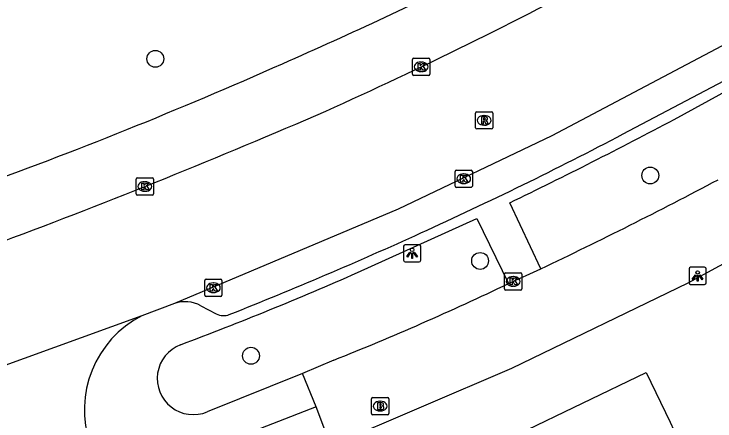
# Model space of a CAD drawing. Extents: x 159503 to 160347, y 382525 to 383272.
# Drawn here: x 159710.87 to 159751.59, y 382937.27 to 382960.89 of the extents above; entities that cross this region are included whole.
import ezdxf

# ---------------------------------------------------------------- set-up
doc = ezdxf.new("R2010")
doc.units = 0
for name, color, linetype in [('IMGEO_Boom', 7, 'Continuous'), ('IMGEO_Brandkraan', 7, 'Continuous'), ('IMGEO_Kolk', 7, 'Continuous'), ('IMGEO_Lichtpunt', 7, 'Continuous'), ('IMGEO_Pand', 7, 'Continuous'), ('IMGEO_Rijbaan_lokaal_open', 7, 'Continuous'), ('IMGEO_Rioolput', 7, 'Continuous'), ('IMGEO_Verkeerseiland_open', 7, 'Continuous'), ('IMGEO_Voetpad_open', 7, 'Continuous')]:
    doc.layers.add(name, color=color, linetype=linetype)

msp = doc.modelspace()

# ---------------------------------------------------------------- linework, layer by layer
at = {"layer": 'IMGEO_Boom'}
for centre in [(159719.082, 382958.294), (159747.83, 382951.52), (159737.945, 382946.559), (159724.637, 382941.055)]:
    msp.add_circle(centre, 0.489, dxfattribs=at)
at = {"layer": 'IMGEO_Brandkraan'}
for p, q in [((159731.64, 382937.705), (159731.64, 382938.557)), ((159731.715, 382938.631), (159732.567, 382938.631)), ((159732.641, 382938.557), (159732.641, 382937.705)), ((159732.128, 382938.411), (159732.153, 382938.411)), ((159732.151, 382937.851), (159732.126, 382937.851)), ((159732.567, 382937.631), (159731.715, 382937.631))]:
    msp.add_line(p, q, dxfattribs=at)
for points in [[(159731.64, 382937.705), (159731.64, 382938.557)], [(159731.715, 382938.631), (159732.567, 382938.631)], [(159732.641, 382938.557), (159732.641, 382937.705)], [(159731.988, 382938.331), (159731.988, 382937.931), (159732.201, 382937.931)], [(159732.219, 382938.331), (159731.988, 382938.331)], [(159732.167, 382938.25), (159732.113, 382938.25), (159732.113, 382938.174)], [(159732.113, 382938.174), (159732.166, 382938.174)], [(159732.175, 382938.098), (159732.113, 382938.098), (159732.113, 382938.017)], [(159732.113, 382938.017), (159732.175, 382938.017)], [(159732.567, 382937.631), (159731.715, 382937.631)]]:
    msp.add_lwpolyline(points, dxfattribs=at)
for centre, radius, start, end in [((159731.717, 382938.555), 0.0765, 91.552, 178.448), ((159731.717, 382938.555), 0.0765, 91.552, 178.448), ((159732.565, 382938.555), 0.0765, 1.552, 88.448), ((159732.565, 382938.555), 0.0765, 1.552, 88.448), ((159732.168, 382938.212), 0.0379, 267.8285, 90.9355), ((159732.176, 382938.057), 0.0404, 269.8759, 90.5077), ((159732.223, 382938.186), 0.145, 59.4692, 91.5367), ((159732.248, 382938.233), 0.0922, 285.5137, 58.1501), ((159732.253, 382938.041), 0.105, 301.3115, 78.989), ((159731.717, 382937.707), 0.0765, 181.552, 268.448), ((159731.717, 382937.707), 0.0765, 181.552, 268.448), ((159732.207, 382938.182), 0.251, 268.6676, 293.5347), ((159732.565, 382937.707), 0.0765, 271.552, 358.448), ((159732.565, 382937.707), 0.0765, 271.552, 358.448)]:
    msp.add_arc(centre, radius, start, end, dxfattribs=at)
for centre, major_axis, ratio, start_param, end_param in [((159732.127, 382938.131), (-0.387, 0.002), 0.722429, 4.712389, 7.853982), ((159732.152, 382938.131), (-0.39, 0.002), 0.717154, 1.570796, 4.712389)]:
    msp.add_ellipse(centre, major_axis=major_axis, ratio=ratio, start_param=start_param, end_param=end_param, dxfattribs=at)
at = {"layer": 'IMGEO_Kolk'}
for p, q in [((159734.023, 382957.401), (159734.023, 382958.253)), ((159734.098, 382958.327), (159734.95, 382958.327)), ((159734.511, 382958.107), (159734.536, 382958.107)), ((159735.024, 382958.253), (159735.024, 382957.401)), ((159734.95, 382957.327), (159734.098, 382957.327)), ((159734.534, 382957.547), (159734.509, 382957.547)), ((159736.494, 382950.904), (159736.494, 382951.756)), ((159736.569, 382951.83), (159737.421, 382951.83)), ((159736.982, 382951.61), (159737.007, 382951.61)), ((159737.495, 382951.756), (159737.495, 382950.904)), ((159717.97, 382950.454), (159717.97, 382951.306)), ((159718.045, 382951.38), (159718.897, 382951.38)), ((159718.458, 382951.16), (159718.483, 382951.16)), ((159718.971, 382951.306), (159718.971, 382950.454)), ((159737.421, 382950.83), (159736.569, 382950.83)), ((159737.005, 382951.05), (159736.98, 382951.05)), ((159718.897, 382950.38), (159718.045, 382950.38)), ((159718.481, 382950.6), (159718.456, 382950.6)), ((159739.369, 382944.943), (159739.369, 382945.795)), ((159739.444, 382945.869), (159740.296, 382945.869)), ((159740.37, 382945.795), (159740.37, 382944.943)), ((159721.952, 382944.574), (159721.952, 382945.426)), ((159722.027, 382945.5), (159722.879, 382945.5)), ((159722.953, 382945.426), (159722.953, 382944.574)), ((159739.857, 382945.649), (159739.882, 382945.649)), ((159722.44, 382945.28), (159722.465, 382945.28)), ((159739.88, 382945.089), (159739.855, 382945.089)), ((159722.463, 382944.72), (159722.438, 382944.72)), ((159740.296, 382944.869), (159739.444, 382944.869)), ((159722.879, 382944.5), (159722.027, 382944.5))]:
    msp.add_line(p, q, dxfattribs=at)
for points in [[(159734.023, 382957.401), (159734.023, 382958.253)], [(159734.098, 382958.327), (159734.95, 382958.327)], [(159734.344, 382958.027), (159734.467, 382958.027), (159734.467, 382957.876), (159734.597, 382958.027), (159734.761, 382958.027), (159734.615, 382957.876), (159734.768, 382957.627), (159734.616, 382957.627), (159734.531, 382957.791), (159734.467, 382957.724), (159734.467, 382957.627), (159734.344, 382957.627), (159734.344, 382958.027)], [(159735.024, 382958.253), (159735.024, 382957.401)], [(159734.95, 382957.327), (159734.098, 382957.327)], [(159736.494, 382950.904), (159736.494, 382951.756)], [(159736.569, 382951.83), (159737.421, 382951.83)], [(159736.815, 382951.53), (159736.938, 382951.53), (159736.938, 382951.379), (159737.068, 382951.53), (159737.232, 382951.53), (159737.086, 382951.379), (159737.239, 382951.13), (159737.087, 382951.13), (159737.002, 382951.294), (159736.938, 382951.227), (159736.938, 382951.13), (159736.815, 382951.13), (159736.815, 382951.53)], [(159737.495, 382951.756), (159737.495, 382950.904)], [(159717.97, 382950.454), (159717.97, 382951.306)], [(159718.045, 382951.38), (159718.897, 382951.38)], [(159718.971, 382951.306), (159718.971, 382950.454)], [(159718.291, 382951.08), (159718.414, 382951.08), (159718.414, 382950.929), (159718.544, 382951.08), (159718.708, 382951.08), (159718.562, 382950.929), (159718.715, 382950.68), (159718.563, 382950.68), (159718.478, 382950.844), (159718.414, 382950.777), (159718.414, 382950.68), (159718.291, 382950.68), (159718.291, 382951.08)], [(159737.421, 382950.83), (159736.569, 382950.83)], [(159718.897, 382950.38), (159718.045, 382950.38)], [(159739.369, 382944.943), (159739.369, 382945.795)], [(159739.444, 382945.869), (159740.296, 382945.869)], [(159740.37, 382945.795), (159740.37, 382944.943)], [(159721.952, 382944.574), (159721.952, 382945.426)], [(159722.027, 382945.5), (159722.879, 382945.5)], [(159722.953, 382945.426), (159722.953, 382944.574)], [(159739.69, 382945.569), (159739.813, 382945.569), (159739.813, 382945.418), (159739.943, 382945.569), (159740.107, 382945.569), (159739.961, 382945.418), (159740.114, 382945.169), (159739.962, 382945.169), (159739.877, 382945.333), (159739.813, 382945.266), (159739.813, 382945.169), (159739.69, 382945.169), (159739.69, 382945.569)], [(159722.273, 382945.2), (159722.396, 382945.2), (159722.396, 382945.049), (159722.526, 382945.2), (159722.69, 382945.2), (159722.544, 382945.049), (159722.697, 382944.8), (159722.545, 382944.8), (159722.46, 382944.964), (159722.396, 382944.897), (159722.396, 382944.8), (159722.273, 382944.8), (159722.273, 382945.2)], [(159740.296, 382944.869), (159739.444, 382944.869)], [(159722.879, 382944.5), (159722.027, 382944.5)]]:
    msp.add_lwpolyline(points, dxfattribs=at)
for centre, start, end in [((159734.1, 382958.251), 91.552, 178.448), ((159734.1, 382958.251), 91.552, 178.448), ((159734.948, 382958.251), 1.552, 88.448), ((159734.948, 382958.251), 1.552, 88.448), ((159734.1, 382957.403), 181.552, 268.448), ((159734.1, 382957.403), 181.552, 268.448), ((159734.948, 382957.403), 271.552, 358.448), ((159734.948, 382957.403), 271.552, 358.448), ((159736.571, 382951.754), 91.552, 178.448), ((159736.571, 382951.754), 91.552, 178.448), ((159737.419, 382951.754), 1.552, 88.448), ((159737.419, 382951.754), 1.552, 88.448), ((159718.047, 382951.304), 91.552, 178.448), ((159718.047, 382951.304), 91.552, 178.448), ((159718.895, 382951.304), 1.552, 88.448), ((159718.895, 382951.304), 1.552, 88.448), ((159736.571, 382950.906), 181.552, 268.448), ((159736.571, 382950.906), 181.552, 268.448), ((159737.419, 382950.906), 271.552, 358.448), ((159737.419, 382950.906), 271.552, 358.448), ((159718.047, 382950.456), 181.552, 268.448), ((159718.047, 382950.456), 181.552, 268.448), ((159718.895, 382950.456), 271.552, 358.448), ((159718.895, 382950.456), 271.552, 358.448), ((159739.446, 382945.793), 91.552, 178.448), ((159739.446, 382945.793), 91.552, 178.448), ((159740.294, 382945.793), 1.552, 88.448), ((159740.294, 382945.793), 1.552, 88.448), ((159722.029, 382945.424), 91.552, 178.448), ((159722.029, 382945.424), 91.552, 178.448), ((159722.877, 382945.424), 1.552, 88.448), ((159722.877, 382945.424), 1.552, 88.448), ((159722.029, 382944.576), 181.552, 268.448), ((159722.029, 382944.576), 181.552, 268.448), ((159722.877, 382944.576), 271.552, 358.448), ((159722.877, 382944.576), 271.552, 358.448), ((159739.446, 382944.945), 181.552, 268.448), ((159739.446, 382944.945), 181.552, 268.448), ((159740.294, 382944.945), 271.552, 358.448), ((159740.294, 382944.945), 271.552, 358.448)]:
    msp.add_arc(centre, 0.0765, start, end, dxfattribs=at)
for centre, major_axis, ratio, start_param, end_param in [((159734.51, 382957.827), (-0.387, 0.002), 0.722429, 4.712389, 7.853982), ((159734.535, 382957.827), (-0.39, 0.002), 0.717154, 1.570796, 4.712389), ((159736.981, 382951.33), (-0.387, 0.002), 0.722429, 4.712389, 7.853982), ((159737.006, 382951.33), (-0.39, 0.002), 0.717154, 1.570796, 4.712389), ((159718.457, 382950.88), (-0.387, 0.002), 0.722429, 4.712389, 7.853982), ((159718.482, 382950.88), (-0.39, 0.002), 0.717154, 1.570796, 4.712389), ((159739.856, 382945.369), (-0.387, 0.002), 0.722429, 4.712389, 7.853982), ((159739.881, 382945.369), (-0.39, 0.002), 0.717154, 1.570796, 4.712389), ((159722.439, 382945), (-0.387, 0.002), 0.722429, 4.712389, 7.853982), ((159722.464, 382945), (-0.39, 0.002), 0.717154, 1.570796, 4.712389)]:
    msp.add_ellipse(centre, major_axis=major_axis, ratio=ratio, start_param=start_param, end_param=end_param, dxfattribs=at)
at = {"layer": 'IMGEO_Lichtpunt'}
for p, q in [((159734.401, 382947.503), (159733.593, 382947.503)), ((159734.401, 382947.503), (159733.593, 382947.503)), ((159733.499, 382947.408), (159733.499, 382946.601)), ((159733.499, 382947.408), (159733.499, 382946.601)), ((159734.495, 382946.601), (159734.495, 382947.408)), ((159734.495, 382946.601), (159734.495, 382947.408)), ((159733.593, 382946.507), (159734.401, 382946.507)), ((159733.593, 382946.507), (159734.401, 382946.507)), ((159750.082, 382946.096), (159750.082, 382945.289)), ((159750.082, 382946.096), (159750.082, 382945.289)), ((159750.984, 382946.191), (159750.176, 382946.191)), ((159750.984, 382946.191), (159750.176, 382946.191)), ((159751.078, 382945.289), (159751.078, 382946.096)), ((159751.078, 382945.289), (159751.078, 382946.096)), ((159750.176, 382945.195), (159750.984, 382945.195)), ((159750.176, 382945.195), (159750.984, 382945.195))]:
    msp.add_line(p, q, dxfattribs=at)
for points in [[(159733.873, 382947.072), (159733.912, 382947.044), (159733.724, 382946.782), (159733.686, 382946.809), (159733.873, 382947.072)], [(159733.975, 382947.024), (159734.022, 382947.024), (159734.022, 382946.702), (159733.975, 382946.702), (159733.975, 382947.024)], [(159734.085, 382947.044), (159734.123, 382947.071), (159734.31, 382946.809), (159734.271, 382946.781), (159734.085, 382947.044)], [(159750.456, 382945.76), (159750.495, 382945.732), (159750.307, 382945.47), (159750.269, 382945.497), (159750.456, 382945.76)], [(159750.558, 382945.712), (159750.605, 382945.712), (159750.605, 382945.39), (159750.558, 382945.39), (159750.558, 382945.712)], [(159750.668, 382945.732), (159750.706, 382945.759), (159750.893, 382945.497), (159750.854, 382945.469), (159750.668, 382945.732)]]:
    msp.add_lwpolyline(points, dxfattribs=at)
for centre in [(159733.998, 382947.206), (159750.581, 382945.894)]:
    msp.add_circle(centre, 0.0994, dxfattribs=at)
for centre, start, end in [((159733.593, 382947.408), 90, 180), ((159733.593, 382947.408), 90, 180), ((159734.401, 382947.408), 0, 90), ((159734.401, 382947.408), 0, 90), ((159733.593, 382946.601), 180, 270), ((159733.593, 382946.601), 180, 270), ((159734.401, 382946.601), 270, 0), ((159734.401, 382946.601), 270, 360), ((159750.176, 382946.096), 90, 180), ((159750.176, 382946.096), 90, 180), ((159750.984, 382946.096), 0, 90), ((159750.984, 382946.096), 0, 90), ((159750.176, 382945.289), 180, 270), ((159750.176, 382945.289), 180, 270), ((159750.984, 382945.289), 270, 0), ((159750.984, 382945.289), 270, 360)]:
    msp.add_arc(centre, 0.0946, start, end, dxfattribs=at)
at = {"layer": 'IMGEO_Pand'}
msp.add_lwpolyline([(159751.087, 382926.132), (159751.61, 382925.043), (159746.157, 382922.42), (159744.341, 382926.195), (159743.443, 382925.765), (159741.493, 382929.697), (159743.097, 382930.481), (159740.204, 382936.523), (159747.59, 382940.076), (159748.977, 382937.192), (159749.194, 382936.741), (159748.744, 382936.525), (159750.044, 382933.821), (159753.561, 382935.525), (159755.739, 382931.025), (159756.785, 382928.864), (159751.087, 382926.132)], dxfattribs=at)
at = {"layer": 'IMGEO_Rijbaan_lokaal_open'}
for points in [[(159754.023, 382960.12), (159742.119, 382953.821), (159733.185, 382949.569), (159720.187, 382944.082)], [(159765.561, 382953.83), (159760.969, 382951.204), (159750.017, 382945.267), (159739.773, 382940.307), (159729.278, 382935.832), (159728.417, 382938.099)], [(159739.602, 382945.254), (159741.47, 382946.101)], [(159720.187, 382944.082), (159718.304, 382943.378)], [(159718.304, 382943.378), (159701.086, 382937.144), (159700.852, 382937.031)], [(159729.441, 382940.798), (159727.639, 382940.031)], [(159728.417, 382938.099), (159727.639, 382940.031)]]:
    msp.add_lwpolyline(points, dxfattribs=at)
for centre, radius, start, end in [((159627.122, 383182.538), 249.06, 294.13919, 298.33629), ((159576.812, 383305.514), 381.882, 290.44726, 293.48175), ((159624.626, 383191.609), 271.895, 295.45098, 297.87927), ((159670.202, 383089.694), 160.248, 291.69545, 295.66325), ((159721.089, 382937.917), 6.13, 117.0216, 199.0556)]:
    msp.add_arc(centre, radius, start, end, dxfattribs=at)
at = {"layer": 'IMGEO_Rioolput'}
for p, q in [((159737.757, 382955.22), (159738.609, 382955.22)), ((159737.682, 382954.294), (159737.682, 382955.146)), ((159738.17, 382955), (159738.195, 382955)), ((159738.683, 382955.146), (159738.683, 382954.294)), ((159738.193, 382954.44), (159738.168, 382954.44)), ((159738.609, 382954.22), (159737.757, 382954.22))]:
    msp.add_line(p, q, dxfattribs=at)
for points in [[(159737.757, 382955.22), (159738.609, 382955.22)], [(159737.682, 382954.294), (159737.682, 382955.146)], [(159738.271, 382954.918), (159738.019, 382954.92), (159738.019, 382954.52)], [(159738.197, 382954.839), (159738.143, 382954.839), (159738.143, 382954.758)], [(159738.143, 382954.758), (159738.195, 382954.758)], [(159738.683, 382955.146), (159738.683, 382954.294)], [(159738.019, 382954.52), (159738.143, 382954.52), (159738.143, 382954.682), (159738.154, 382954.682)], [(159738.201, 382954.653), (159738.272, 382954.52), (159738.412, 382954.52), (159738.347, 382954.646)], [(159738.609, 382954.22), (159737.757, 382954.22)]]:
    msp.add_lwpolyline(points, dxfattribs=at)
for centre, radius, start, end in [((159737.759, 382955.144), 0.0765, 91.552, 178.448), ((159737.759, 382955.144), 0.0765, 91.552, 178.448), ((159738.607, 382955.144), 0.0765, 1.552, 88.448), ((159738.607, 382955.144), 0.0765, 1.552, 88.448), ((159738.179, 382954.947), 0.19, 274.7715, 282.9687), ((159738.203, 382954.743), 0.0964, 77.0061, 93.1865), ((159738.217, 382954.8), 0.0378, 276.6634, 79.6772), ((159738.27, 382954.808), 0.109, 350.3612, 89.416), ((159738.268, 382954.808), 0.112, 277.5842, 350.9817), ((159738.153, 382954.629), 0.0533, 26.0293, 88.6989), ((159738.252, 382954.593), 0.108, 29.5134, 73.7905), ((159737.759, 382954.296), 0.0765, 181.552, 268.448), ((159737.759, 382954.296), 0.0765, 181.552, 268.448), ((159738.607, 382954.296), 0.0765, 271.552, 358.448), ((159738.607, 382954.296), 0.0765, 271.552, 358.448)]:
    msp.add_arc(centre, radius, start, end, dxfattribs=at)
for centre, major_axis, ratio, start_param, end_param in [((159738.169, 382954.72), (-0.387, 0.002), 0.722429, 4.712389, 7.853982), ((159738.194, 382954.72), (-0.39, 0.002), 0.717154, 1.570796, 4.712389)]:
    msp.add_ellipse(centre, major_axis=major_axis, ratio=ratio, start_param=start_param, end_param=end_param, dxfattribs=at)
at = {"layer": 'IMGEO_Verkeerseiland_open'}
for centre, radius, start, end in [((159629.697, 383179.517), 241.72, 293.59793, 296.70424), ((159616.375, 383205.434), 270.809, 289.83184, 293.98563)]:
    msp.add_arc(centre, radius, start, end, dxfattribs=at)
at = {"layer": 'IMGEO_Voetpad_open'}
for points in [[(159749.216, 382954.776), (159758.261, 382959.731), (159758.557, 382959.904)], [(159746.264, 382953.928), (159752.469, 382957.203)], [(159741.47, 382946.101), (159739.666, 382949.933)], [(159730.828, 382945.884), (159737.763, 382949.025), (159739.602, 382945.254)], [(159721.726, 382943.961), (159722.614, 382943.483)], [(159727.639, 382940.031), (159722.099, 382937.803)], [(159728.417, 382938.099), (159719.333, 382934.542)]]:
    msp.add_lwpolyline(points, dxfattribs=at)
for centre, radius, start, end in [((159617.307, 383203.053), 281.143, 295.79933, 297.98167), ((159639.088, 383158.491), 230.938, 294.40248, 297.65122), ((159634.766, 383166.911), 240.393, 291.63057, 294.51139), ((159649.824, 383129.897), 201.053, 290.59434, 293.75958), ((159720.822, 382942.316), 1.877, 61.2231, 109.7859), ((159723.041, 382944.405), 1.016, 245.1436, 289.4749), ((159721.287, 382939.734), 2.095, 110.7717, 292.8159)]:
    msp.add_arc(centre, radius, start, end, dxfattribs=at)

doc.saveas('drawing.dxf')
